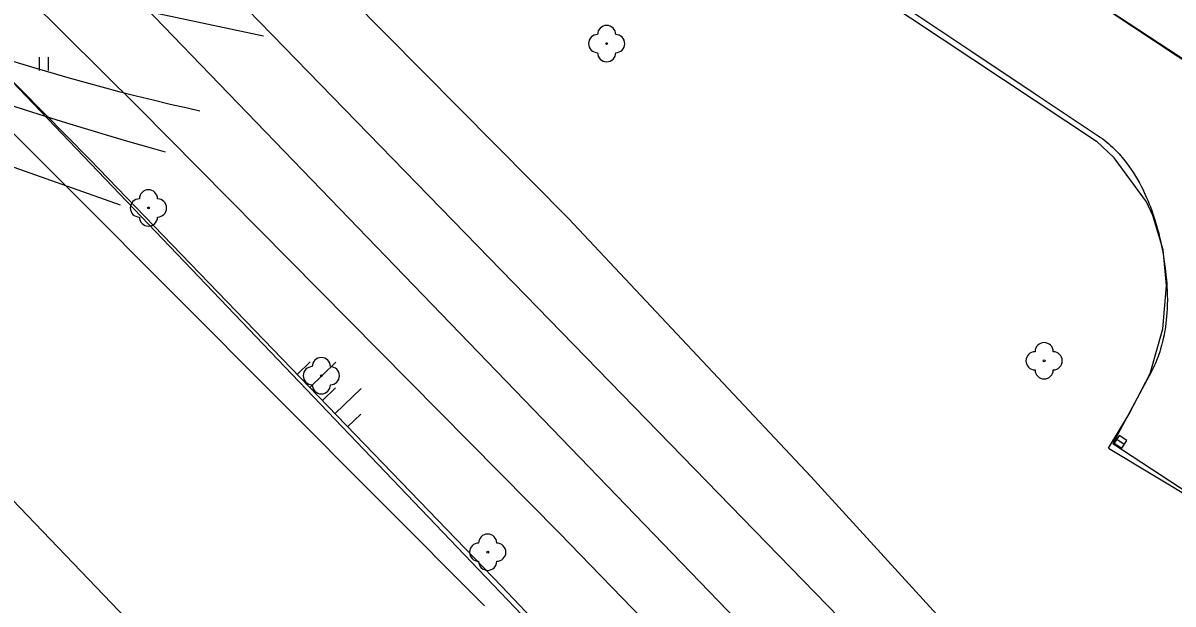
# Model space of a CAD drawing. Extents: x -540150 to -533593, y -1185082 to -1180066.
# Drawn here: x -536630.5 to -536567.1, y -1184581.6 to -1184549.6 of the extents above; entities that cross this region are included whole.
import ezdxf

# ---------------------------------------------------------------- set-up
doc = ezdxf.new("R2010")
doc.units = 0
for name, color, linetype in [('KN_HRAN_K_Ú', 7, 'Continuous'), ('KN_HRAN_PARCEL', 7, 'Continuous'), ('Vrstva 1', 7, 'Continuous'), ('Vrstva 10', 7, 'Continuous'), ('Vrstva 14', 7, 'Continuous'), ('Vrstva 15', 7, 'Continuous'), ('Vrstva 22', 7, 'Continuous'), ('Vrstva 23', 7, 'Continuous'), ('Vrstva 27', 7, 'Continuous'), ('Vrstva 36', 7, 'Continuous')]:
    doc.layers.add(name, color=color, linetype=linetype)

msp = doc.modelspace()

# ---------------------------------------------------------------- linework, layer by layer
at = {"layer": 'KN_HRAN_K_Ú'}
msp.add_line((-536639.212, -1184532.701), (-536586.462, -1184587.411), dxfattribs=at)
at = {"layer": 'KN_HRAN_PARCEL'}
for p, q in [((-536534.952, -1184572.701), (-536617.972, -1184517.581)), ((-536600.442, -1184560.411), (-536633.292, -1184527.221)), ((-536581.362, -1184586.671), (-536624.372, -1184542.461)), ((-536583.952, -1184547.791), (-536571.352, -1184556.161)), ((-536632.812, -1184551.051), (-536593.672, -1184592.001)), ((-536570.382, -1184557.071), (-536571.352, -1184556.161)), ((-536568.612, -1184559.501), (-536570.382, -1184557.071)), ((-536568.262, -1184560.251), (-536568.612, -1184559.501)), ((-536587.082, -1184574.631), (-536600.442, -1184560.411)), ((-536567.692, -1184562.141), (-536568.262, -1184560.251)), ((-536567.512, -1184564.111), (-536567.692, -1184562.141)), ((-536567.702, -1184566.491), (-536567.512, -1184564.111)), ((-536568.402, -1184568.951), (-536567.702, -1184566.491)), ((-536569.572, -1184571.211), (-536568.402, -1184568.951)), ((-536570.692, -1184573.071), (-536569.572, -1184571.211)), ((-536570.692, -1184573.071), (-536565.172, -1184576.391)), ((-536587.082, -1184574.631), (-536567.832, -1184595.711))]:
    msp.add_line(p, q, dxfattribs=at)
at = {"layer": 'Vrstva 1'}
msp.add_lwpolyline([(-536802.421, -1184326.924), (-536767.644, -1184393.02), (-536723.683, -1184480.437), (-536671.791, -1184533.376), (-536617.215, -1184590.361), (-536559.644, -1184650.101)], dxfattribs=at)
at = {"layer": 'Vrstva 10'}
for p, q in [((-536557.447, -1184557.681), (-536579.802, -1184542.901)), ((-536570.462, -1184572.801), (-536565.422, -1184576.121))]:
    msp.add_line(p, q, dxfattribs=at)
for points in [[(-536585.172, -1184546.581), (-536584.039, -1184547.337), (-536581.694, -1184548.901), (-536578.217, -1184551.221), (-536574.74, -1184553.541)], [(-536574.74, -1184553.541), (-536571.262, -1184555.861), (-536571.139, -1184555.946), (-536571.02, -1184556.032), (-536570.905, -1184556.12), (-536570.794, -1184556.209), (-536570.686, -1184556.299), (-536570.583, -1184556.39), (-536570.483, -1184556.482), (-536570.386, -1184556.575), (-536570.292, -1184556.669), (-536570.202, -1184556.763), (-536570.114, -1184556.857), (-536570.03, -1184556.952), (-536569.948, -1184557.047), (-536569.869, -1184557.142), (-536569.718, -1184557.333), (-536569.577, -1184557.524), (-536569.445, -1184557.714), (-536569.322, -1184557.902), (-536569.206, -1184558.087), (-536569.098, -1184558.271), (-536568.998, -1184558.452), (-536568.903, -1184558.629), (-536568.815, -1184558.804), (-536568.733, -1184558.975), (-536568.655, -1184559.143), (-536568.583, -1184559.307), (-536568.515, -1184559.467), (-536568.452, -1184559.624), (-536568.392, -1184559.776), (-536568.337, -1184559.925), (-536568.234, -1184560.216), (-536568.144, -1184560.492), (-536568.065, -1184560.752), (-536567.996, -1184560.997), (-536567.935, -1184561.228), (-536567.882, -1184561.445), (-536567.835, -1184561.649), (-536567.793, -1184561.84), (-536567.756, -1184562.019), (-536567.694, -1184562.355), (-536567.645, -1184562.648), (-536567.608, -1184562.904), (-536567.578, -1184563.126), (-536567.555, -1184563.32), (-536567.537, -1184563.489), (-536567.51, -1184563.782), (-536567.493, -1184564), (-536567.483, -1184564.162), (-536567.47, -1184564.403), (-536567.462, -1184564.641)], [(-536567.462, -1184564.641), (-536567.458, -1184564.901), (-536567.46, -1184565.149), (-536567.468, -1184565.383)], [(-536567.468, -1184565.383), (-536567.48, -1184565.604), (-536567.496, -1184565.812), (-536567.515, -1184566.007), (-536567.536, -1184566.191), (-536567.56, -1184566.363), (-536567.584, -1184566.525), (-536567.61, -1184566.676), (-536567.637, -1184566.817), (-536567.664, -1184566.949), (-536567.72, -1184567.196), (-536567.775, -1184567.41), (-536567.828, -1184567.595), (-536567.879, -1184567.756), (-536567.925, -1184567.896), (-536567.969, -1184568.017), (-536568.049, -1184568.226), (-536568.114, -1184568.381), (-536568.165, -1184568.495), (-536568.246, -1184568.665), (-536568.332, -1184568.831), (-536569.397, -1184570.816), (-536570.462, -1184572.801)]]:
    msp.add_lwpolyline(points, dxfattribs=at)
at = {"layer": 'Vrstva 14'}
for p, q in [((-536645.912, -1184532.681), (-536624.092, -1184554.311)), ((-536626.782, -1184557.161), (-536647.782, -1184535.941)), ((-536617.235, -1184550.367), (-536625.095, -1184548.708)), ((-536646.945, -1184551.978), (-536625.122, -1184559.654)), ((-536624.092, -1184554.311), (-536600.922, -1184577.741)), ((-536622.358, -1184554.109), (-536621.411, -1184554.325)), ((-536625.755, -1184555.848), (-536624.589, -1184556.188)), ((-536604.112, -1184580.681), (-536626.782, -1184557.161)), ((-536600.922, -1184577.741), (-536581.792, -1184597.501)), ((-536585.082, -1184600.661), (-536604.112, -1184580.681))]:
    msp.add_line(p, q, dxfattribs=at)
for points in [[(-536631.722, -1184551.525), (-536630.796, -1184551.818), (-536629.867, -1184552.103), (-536628.936, -1184552.381), (-536628.003, -1184552.651), (-536627.067, -1184552.913), (-536626.129, -1184553.168), (-536625.189, -1184553.415), (-536624.248, -1184553.654), (-536623.304, -1184553.885), (-536622.358, -1184554.109)], [(-536635.002, -1184552.856), (-536633.855, -1184553.257), (-536632.705, -1184553.65), (-536631.553, -1184554.035), (-536630.398, -1184554.413), (-536629.241, -1184554.783), (-536628.082, -1184555.146), (-536626.92, -1184555.501), (-536625.755, -1184555.848)], [(-536621.411, -1184554.325), (-536620.724, -1184554.475)], [(-536624.589, -1184556.188), (-536623.42, -1184556.52), (-536622.642, -1184556.735)]]:
    msp.add_lwpolyline(points, dxfattribs=at)
at = {"layer": 'Vrstva 15'}
for p, q in [((-536615.371, -1184569), (-536614.651, -1184568.306)), ((-536614.677, -1184569.72), (-536613.237, -1184568.332)), ((-536613.983, -1184570.44), (-536613.263, -1184569.746)), ((-536613.289, -1184571.16), (-536611.849, -1184569.772)), ((-536612.595, -1184571.88), (-536611.875, -1184571.186))]:
    msp.add_line(p, q, dxfattribs=at)
at = {"layer": 'Vrstva 22'}
for centre in [(-536598.332, -1184550.781), (-536623.562, -1184559.831), (-536574.242, -1184568.251), (-536614.042, -1184569.071), (-536604.882, -1184578.791)]:
    msp.add_circle(centre, 0.05, dxfattribs=at)
for centre, start, end in [((-536598.332, -1184550.281), 0, 180), ((-536598.832, -1184550.781), 90, 270), ((-536597.832, -1184550.781), 270, 90), ((-536598.332, -1184551.281), 180, 0), ((-536623.562, -1184559.331), 0, 180), ((-536624.062, -1184559.831), 90, 270), ((-536623.062, -1184559.831), 270, 90), ((-536623.562, -1184560.331), 180, 0), ((-536574.242, -1184567.751), 0, 180), ((-536614.042, -1184568.571), 0, 180), ((-536574.742, -1184568.251), 90, 270), ((-536573.742, -1184568.251), 270, 90), ((-536614.542, -1184569.071), 90, 270), ((-536613.542, -1184569.071), 270, 90), ((-536574.242, -1184568.751), 180, 0), ((-536614.042, -1184569.571), 180, 0), ((-536604.882, -1184578.291), 0, 180), ((-536605.382, -1184578.791), 90, 270), ((-536604.382, -1184578.791), 270, 90), ((-536604.882, -1184579.291), 180, 0)]:
    msp.add_arc(centre, 0.5, start, end, dxfattribs=at)
at = {"layer": 'Vrstva 23'}
for p, q in [((-536649.592, -1184537.071), (-536627.772, -1184558.971)), ((-536627.772, -1184558.971), (-536605.062, -1184581.741))]:
    msp.add_line(p, q, dxfattribs=at)
at = {"layer": 'Vrstva 27'}
msp.add_line((-536570.248, -1184572.57), (-536569.83, -1184572.846), dxfattribs=at)
msp.add_lwpolyline([(-536570.385, -1184572.779), (-536569.968, -1184573.054), (-536569.693, -1184572.637), (-536570.11, -1184572.362)], close=True, dxfattribs=at)
at = {"layer": 'Vrstva 36'}
for p, q in [((-536629.558, -1184552.27), (-536629.558, -1184551.52)), ((-536629.058, -1184552.27), (-536629.058, -1184551.52))]:
    msp.add_line(p, q, dxfattribs=at)

doc.saveas('drawing.dxf')
